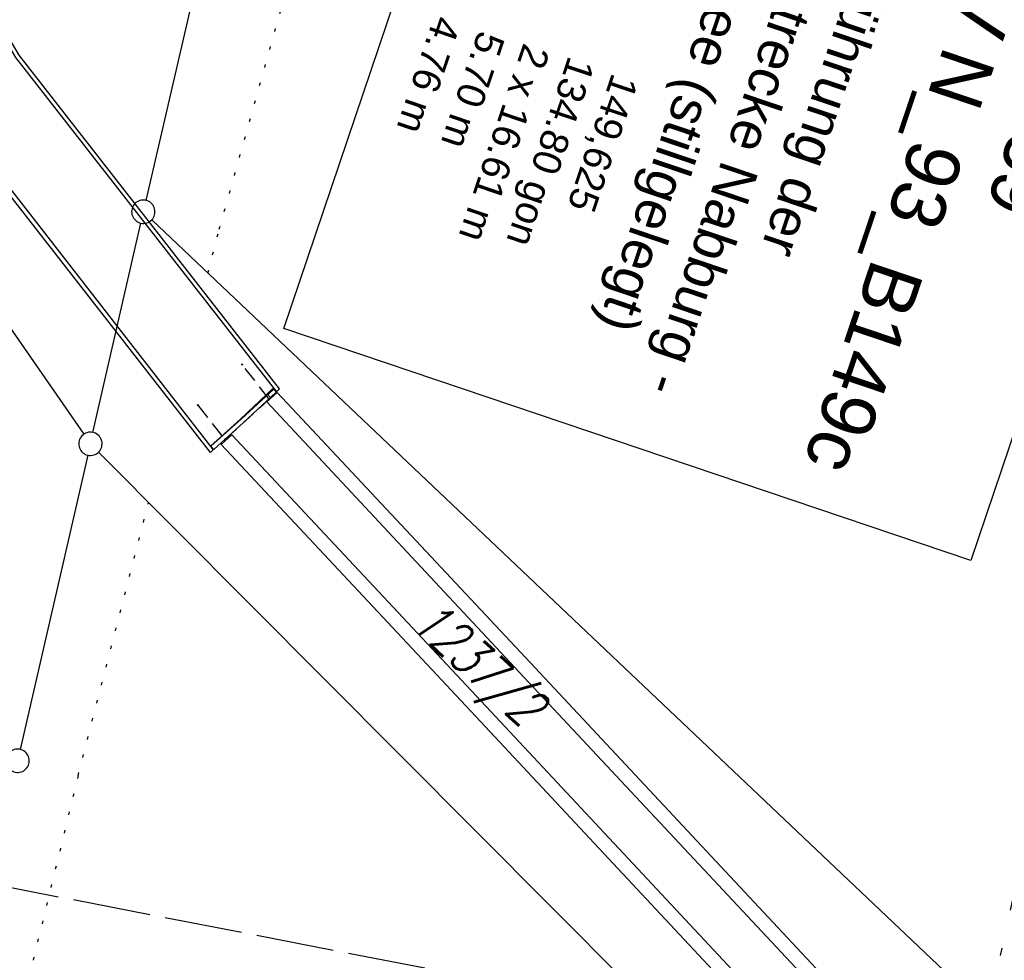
# Model space of a CAD drawing. Extents: x 510526 to 513920, y 467229 to 478797.
# Tile 332 of 467: x 512075 to 512139, y 475525 to 475585. Entities that reach past the tile are written whole.
import ezdxf

# ---------------------------------------------------------------- set-up
doc = ezdxf.new("R2010")
doc.units = 0
doc.header["$LTSCALE"] = 10
doc.header["$MEASUREMENT"] = 0
for name, pattern in [('AUSGEZOGEN', [0]), ('LT00', [0]), ('LT08', [0.42, 0.2, -0.1, 0.02, -0.1]), ('LT14', [0.6, 0.5, -0.1]), ('LT17', [0.15, 0.1, -0.05]), ('PUNKTX2_STR', [0.6, 0.1, -0.5])]:
    doc.linetypes.add(name, pattern=pattern)
doc.layers.get('0').update_dxf_attribs({"linetype": 'LT00'})
for name, color, linetype in [('--WASSER_GRENZE', 180, 'PUNKTX2_STR'), ('BW_TEXT', 20, 'AUSGEZOGEN'), ('DFK_FLUR_NR', 250, 'LT00'), ('DFK_GZPKT', 250, 'LT00'), ('DFK_KATASTER', 250, 'LT00'), ('GEMEINDEGRENZE', 3, 'LT08'), ('V89_BR_KAPPE', 30, 'LT00'), ('V89_BR_WID', 30, 'LT17'), ('V89_MAUER', 1, 'LT00')]:
    doc.layers.add(name, color=color, linetype=linetype)
doc.layers.add('-BLATT_90-RAND', color=7, linetype='LT14', plot=False)
doc.styles.add('Beschrift', font='ARIAL.TTF')
doc.styles.get("Standard").update_dxf_attribs({"font": 'romans.shx'})

# ---------------------------------------------------------------- blocks, each defined once
blk = doc.blocks.new('SYMB7010')
at = {"color": 0, "linetype": 'ByBlock'}
for points in [[(-0.031408, 0.499213), (-0.093728, 0.49134), (-0.15457, 0.475719), (-0.212975, 0.452595), (-0.268021, 0.422333), (-0.31884, 0.385411), (-0.36463, 0.342411), (-0.40467, 0.29401), (-0.438329, 0.240973), (-0.465074, 0.184136), (-0.484486, 0.124395), (-0.496256, 0.062692), (-0.5002, 0)], [(0.5002, 0), (0.496256, 0.062692), (0.484485, 0.124395), (0.465074, 0.184136), (0.438329, 0.240973), (0.40467, 0.29401), (0.36463, 0.342411), (0.31884, 0.385411), (0.268021, 0.422333), (0.212975, 0.452595), (0.15457, 0.475719), (0.093728, 0.49134), (0.031408, 0.499213), (-0.031408, 0.499213)], [(-0.5002, 0), (-0.496256, -0.062692), (-0.484486, -0.124395), (-0.465075, -0.184136), (-0.438329, -0.240973), (-0.404671, -0.29401), (-0.36463, -0.342411), (-0.31884, -0.385411), (-0.268021, -0.422333), (-0.212975, -0.452595), (-0.154571, -0.475719), (-0.093728, -0.49134), (-0.031408, -0.499213), (0.031408, -0.499213)], [(0.031408, -0.499213), (0.093728, -0.491341), (0.15457, -0.475719), (0.212975, -0.452595), (0.268021, -0.422333), (0.31884, -0.385411), (0.36463, -0.342411), (0.404671, -0.294011), (0.438329, -0.240974), (0.465075, -0.184136), (0.484486, -0.124395), (0.496256, -0.062692), (0.500201, 0)]]:
    blk.add_lwpolyline(points, dxfattribs=at)
blk = doc.blocks.new('SYMB0011')
at = {"color": 0, "linetype": 'ByBlock'}
for p, q in [((0.5, 0), (-0.5, 0)), ((0, 0.5), (0, -0.5))]:
    blk.add_line(p, q, dxfattribs=at)

msp = doc.modelspace()

# ---------------------------------------------------------------- linework, layer by layer
at = {"layer": '--WASSER_GRENZE', "ltscale": 0.2}
for p, q in [((512088.32, 475571.77), (512093.37, 475589.75)), ((512087.59, 475568.96), (512088.32, 475571.77)), ((512079.25, 475536.68), (512083.78, 475554.23)), ((512079.25, 475536.68), (512054.82, 475436.38))]:
    msp.add_line(p, q, dxfattribs=at)
at = {"layer": '-BLATT_90-RAND'}
msp.add_lwpolyline([(512002.377, 475543.56), (511825.982, 474635.535), (512107.715, 474580.805), (512284.11, 475488.83), (512002.377, 475543.56)], dxfattribs=at)
at = {"layer": 'DFK_KATASTER'}
for p, q in [((512087.581, 475590.839), (512083.609, 475573.631)), ((512067.427, 475576.183), (512079.613, 475558.606)), ((512080.207, 475558.721), (512083.273, 475572.169)), ((512083.985, 475572.384), (512138.426, 475520.796)), ((512132.391, 475505.401), (512080.569, 475557.459)), ((512079.872, 475557.259), (512075.528, 475538.361))]:
    msp.add_line(p, q, dxfattribs=at)
at = {"layer": 'GEMEINDEGRENZE', "ltscale": 2.5, "flags": 128}
msp.add_lwpolyline([(512449.042, 475402.043), (512420.177, 475407.565), (512394.807, 475414.054), (512349.273, 475430.894), (512332.552, 475438.84), (512267.813, 475490.734), (512251.305, 475522.191), (512242.372, 475555.297), (512229.966, 475584.983), (512227.01, 475610.403), (512238.863, 475661.136), (512275.546, 475791.694), (512297.962, 475860.403), (512299.316, 475864.34), (512322.104, 475898.593), (512340.391, 475931.958), (512366.594, 476019.311), (512318.086, 476028.592), (512312.283, 476031.122), (512305.694, 476033.81), (512287.822, 475996.961), (512243.161, 475928.693), (512232.748, 475919.285), (512200.581, 475820.897), (512193.735, 475799.022), (512174.798, 475704.059), (512153.081, 475591.513), (512137.53, 475520.718), (512131.519, 475505.406), (512079.506, 475365.736), (512045.164, 475285.065), (511996.853, 475193.51), (511968.58, 475139.946), (511923.925, 475031.144), (511909.15, 474966.235), (511901.23, 474898.737), (511940.213, 474729.591), (511948.11, 474671.168), (511959.932, 474649.278), (511949.368, 474579.355), (511923.586, 474424.01), (511922.286, 474397.281), (511902.072, 474265.529), (511883.418, 474171.19), (511840.834, 474046.671), (511811.057, 474002.189), (511789.857, 473974.022), (511738.643, 473910.572), (511734.929, 473905.975), (511711.896, 473880.455), (511676.775, 473841.536), (511661.057, 473825.368), (511656.149, 473820.18), (511647.785, 473811.308), (511604.862, 473771.83), (511589.09, 473758.195), (511554.149, 473690.454), (511530.615, 473670.042), (511510.607, 473640.164), (511417.146, 473647.451), (511399.927, 473617.635), (511399.303, 473598.994), (511391.568, 473572.158), (511385.527, 473532.588), (511382.424, 473506.568), (511379.564, 473490.687), (511376.762, 473467.525), (511377.202, 473446.756), (511375.159, 473429.799), (511374.8, 473404.865), (511375.414, 473387.274), (511377.463, 473378.267), (511379.748, 473364.153), (511381.834, 473342.87), (511384.505, 473307.855), (511383.005, 473292.206), (511378.941, 473272.503), (511363.924, 473241.627), (511343.536, 473221.822), (511333.863, 473218.847), (511320.582, 473208.545), (511312.839, 473198.803), (511304.613, 473186.129), (511295.338, 473174.248), (511276.665, 473143.257), (511247.062, 473107.829), (511220.154, 473075.522), (511209.956, 473060.179), (511192.691, 473040.287), (511159.706, 473009.473), (511137.791, 472985.618), (511138.234, 472997.658), (511133.946, 473001.3), (511127.754, 472996.4), (511117.541, 472978.813), (511095.455, 472960.681), (511068.721, 472945.374), (511062.623, 472935.673), (511054.274, 472932.268), (511004.989, 472918.683), (510993.385, 472905.545), (510985.6, 472889.865), (510969.156, 472866.894), (510956.817, 472847.223), (510952.628, 472840.298), (510942.144, 472834.756), (510925.191, 472825.028), (510922.969, 472827.249), (510875.459, 472874.79), (510825.127, 472925.202), (510821.3, 472929.056), (510869.782, 472985.538), (510927.923, 473053.118), (510935.973, 473062.469), (510982.9, 473117.01), (510983.353, 473117.614), (510990.272, 473126.704), (510995.255, 473137.196), (510997.977, 473148.976), (510999.628, 473159.454), (511014.288, 473252.434)], dxfattribs=at)
at = {"layer": 'V89_BR_KAPPE'}
for points in [[(512091.994, 475561.337), (512092.18, 475561.521), (512075.453, 475582.965), (512062.307, 475605.345), (512052.15, 475629.397), (512051.555, 475633.11), (512051.307, 475633.076), (512051.878, 475629.327), (512062.05, 475605.206), (512075.22, 475582.799), (512091.994, 475561.337)], [(512087.93, 475557.597), (512087.749, 475557.436), (512070.464, 475579.565), (512056.886, 475602.646), (512046.084, 475628.241), (512047.08, 475628.559), (512047.173, 475628.362), (512046.452, 475628.107), (512057.122, 475602.756), (512070.701, 475579.73), (512087.93, 475557.597)], [(512143.728, 475504.685), (512144.386, 475505.336), (512128.503, 475522.329), (512108.614, 475543.601), (512092.05, 475561.283), (512091.377, 475560.683), (512107.919, 475542.984), (512127.852, 475521.668), (512143.728, 475504.685)], [(512141.47, 475502.59), (512140.783, 475501.982), (512124.898, 475518.97), (512105.096, 475540.146), (512088.437, 475557.946), (512089.122, 475558.559), (512105.765, 475540.791), (512125.563, 475519.618), (512141.47, 475502.59)]]:
    msp.add_lwpolyline(points, dxfattribs=at)
at = {"layer": 'V89_BR_WID'}
msp.add_lwpolyline([(512086.95, 475560.477), (512088.681, 475558.26), (512091.531, 475560.866), (512089.799, 475563.082)], dxfattribs=at)
at = {"layer": 'V89_MAUER'}
msp.add_line((512091.606, 475560.974), (512091.401, 475561.193), dxfattribs=at)
for points in [[(512091.766, 475561.534), (512089.674, 475559.581), (512087.761, 475557.845)], [(512087.963, 475557.623), (512087.788, 475557.83), (512089.748, 475559.589), (512091.817, 475561.501), (512091.971, 475561.315)], [(512091.971, 475561.315), (512089.877, 475559.36), (512087.963, 475557.623)]]:
    msp.add_lwpolyline(points, dxfattribs=at)

# ---------------------------------------------------------------- block references
at = {"layer": 'DFK_GZPKT', "xscale": 1.499999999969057, "yscale": 1.5, "zscale": 1.5, "rotation": 251.2881100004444}
for p in [(512083.44, 475572.9), (512080.04, 475557.99), (512075.36, 475537.63)]:
    msp.add_blockref('SYMB7010', p, dxfattribs=at)
at = {"layer": 'V89_BR_WID', "xscale": 0.09999999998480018, "yscale": 0.09999999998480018, "zscale": 0.1, "rotation": 251.3214071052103}
for p in [(512089.799, 475563.082), (512086.95, 475560.477), (512091.531, 475560.866), (512088.681, 475558.26)]:
    msp.add_blockref('SYMB0011', p, dxfattribs=at)

# ---------------------------------------------------------------- texts
at = {"layer": 'DFK_FLUR_NR', "oblique": 13.754, "width": 0.75}
msp.add_text('1237/2', height=2.5, rotation=-42.40899, dxfattribs=at).set_placement((512100.521, 475546.322))

# ---------------------------------------------------------------- next in the draw order: texts
at = {"layer": 'BW_TEXT', "insert": (512146.713, 475589.416), "char_height": 2, "width": 37.55462, "attachment_point": 1, "rotation": 251.32141, "style": 'Beschrift', "bg_fill": 2}
msp.add_mtext('{\\Funir_o|c0;\\H1.75x;6539759}\\P{\\H1.75x;BW N_93_B149c\\W0.8;\\P\\H0.3714x;\\W1;\\P\\H1.924x;Überführung der        DB - Strecke Nabburg - Schönsee (stillgelegt)\\P\\H0.1999x;\\P\\H3.602x;Km                    149,625   \\PBw.Wi.              134.80 gon\\PL.W.                  2 x 16.61 m\\PBr. zw. d. Gel.   5.70 m\\PL.H.                   4.76 m}', dxfattribs=at)

# ---------------------------------------------------------------- next in the draw order: linework, layer by layer
at = {"layer": 'BW_TEXT'}
msp.add_lwpolyline([(512150.394, 475591.287), (512136.602, 475550.489), (512092.473, 475565.407), (512106.266, 475606.205)], close=True, dxfattribs=at)

doc.saveas('drawing.dxf')
